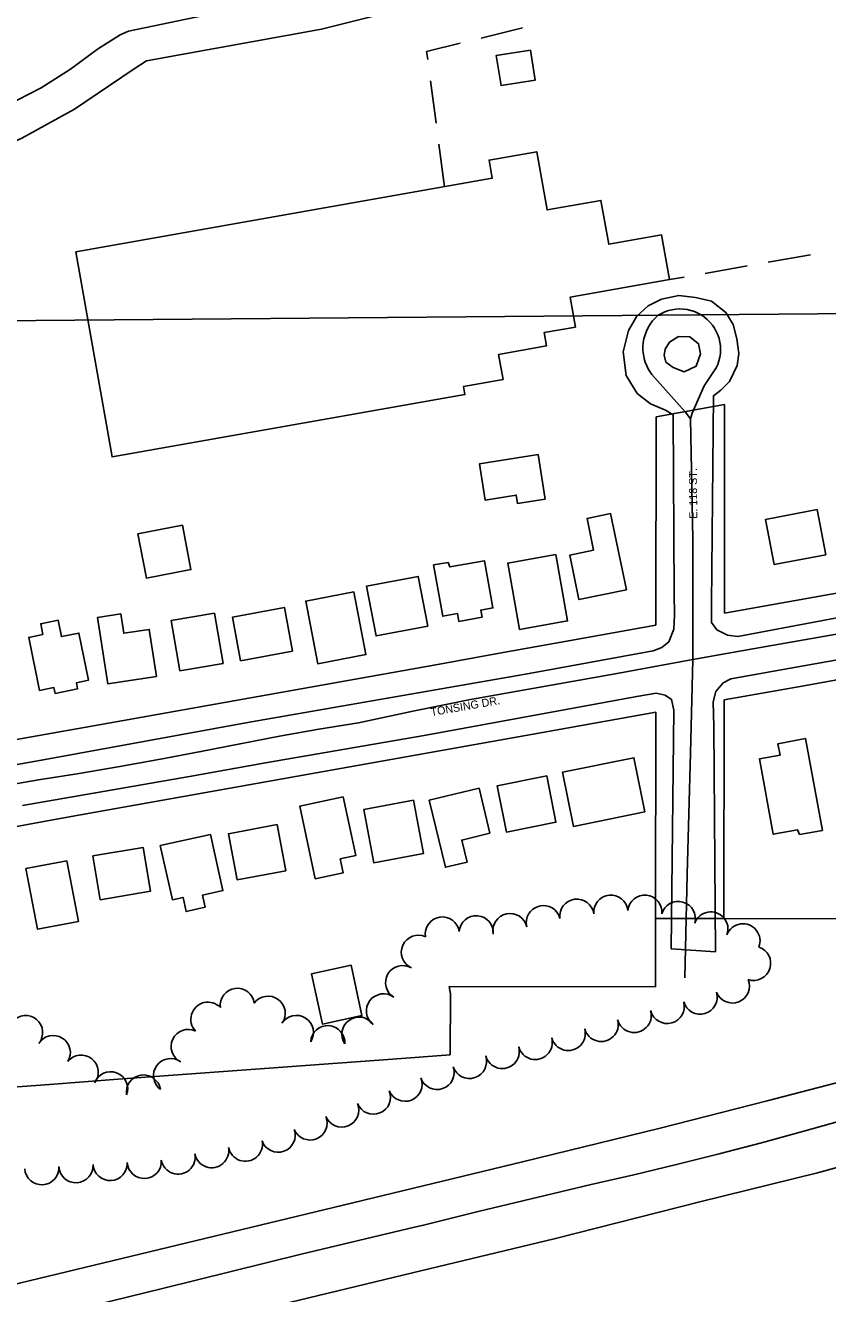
# Model space of a CAD drawing. Extents: x -2233 to 187241, y 4582 to 150524.
# Drawn here: x 111299 to 111768, y 58486 to 59228 of the extents above; entities that cross this region are included whole.
import ezdxf

# ---------------------------------------------------------------- set-up
doc = ezdxf.new("R2010")
doc.units = 0
for name, color, linetype in [('BLDG', 7, 'Continuous'), ('GE_X_CL_2000', 7, 'Continuous'), ('GRID', 7, 'Continuous'), ('INTERSTATE', 7, 'Continuous'), ('RECREATION', 7, 'Continuous'), ('ROAD', 7, 'Continuous'), ('ROAD-NAME', 7, 'Continuous'), ('RW_X_Fee_RW', 7, 'Continuous'), ('TREES', 7, 'Continuous')]:
    doc.layers.add(name, color=color, linetype=linetype)

msp = doc.modelspace()

# ---------------------------------------------------------------- linework, layer by layer
at = {"layer": 'BLDG'}
for points in [[(111594.4, 59213.23), (111597.18, 59195.66), (111577.22, 59192.49), (111574.44, 59210.07)], [(111328.54, 59095.12), (111572.03, 59138.26), (111570.16, 59148.83), (111598.06, 59153.76), (111604.1, 59119.7), (111635.64, 59125.28), (111640.18, 59099.63), (111671.1, 59105.11), (111675.75, 59078.92), (111617.6, 59068.62), (111620.7, 59051.2), (111602.34, 59047.95), (111603.72, 59040.15), (111575.77, 59035.21), (111578.39, 59020.45), (111555.24, 59016.35), (111556.06, 59011.73), (111349.79, 58975.19)], [(111603.05, 58950.57), (111586.83, 58947.98), (111586.05, 58952.89), (111567.89, 58949.99), (111564.51, 58971.14), (111598.89, 58976.64)], [(111631.35, 58920.64), (111627.47, 58939.27), (111641.28, 58942.13), (111650.54, 58897.52), (111622.74, 58891.76), (111617.35, 58917.73)], [(111767.1, 58918.01), (111736.94, 58912.22), (111731.86, 58938.66), (111762.01, 58944.47)], [(111390.93, 58935.27), (111395.89, 58909.35), (111369.82, 58904.35), (111364.85, 58930.27)], [(111546.22, 58913.57), (111547.28, 58910.9), (111567.48, 58914.54), (111572.45, 58886.93), (111565.35, 58885.65), (111566.1, 58881.47), (111552.51, 58879.03), (111551.69, 58883.56), (111543.12, 58882.01), (111537.71, 58912.04)], [(111609.24, 58918.09), (111616.1, 58879.27), (111587.98, 58874.31), (111581.13, 58913.13)], [(111534.33, 58876.29), (111504.09, 58870.54), (111498.56, 58899.59), (111528.8, 58905.34)], [(111491.1, 58896.31), (111498.14, 58859.63), (111470.06, 58854.25), (111463.02, 58890.93)], [(111354.85, 58883.45), (111356.58, 58872.08), (111371.47, 58874.35), (111375.66, 58846.85), (111347.18, 58842.51), (111341.26, 58881.38)], [(111409.6, 58883.93), (111414.63, 58854.45), (111389.4, 58850.14), (111384.36, 58879.62)], [(111455.32, 58861.65), (111424.94, 58856), (111420.19, 58881.53), (111450.57, 58887.19)], [(111309.31, 58871.34), (111308.06, 58877.66), (111318.23, 58879.69), (111320.13, 58870.12), (111330.39, 58872.17), (111335.89, 58844.58), (111328.87, 58843.18), (111329.6, 58839.52), (111316.4, 58836.88), (111315.71, 58840.33), (111307.22, 58838.63), (111301.03, 58869.69)], [(111751.63, 58754.28), (111750.57, 58757.12), (111736.34, 58754.51), (111728.24, 58798.58), (111740.32, 58800.8), (111739.11, 58807.45), (111755.3, 58810.43), (111765.16, 58756.77)], [(111661.29, 58767.53), (111619.52, 58759.05), (111613.08, 58790.8), (111654.85, 58799.28)], [(111603.97, 58788.65), (111609.32, 58761.53), (111580.37, 58755.81), (111575.01, 58782.93)], [(111570.64, 58755.05), (111554.24, 58751.13), (111557.33, 58738.22), (111544.64, 58735.18), (111535.25, 58774.45), (111564.33, 58781.41)], [(111484.89, 58776.37), (111492.25, 58742.02), (111483.2, 58740.08), (111484.92, 58732.02), (111468.58, 58728.52), (111459.48, 58770.93)], [(111526.01, 58774.38), (111531.77, 58743.18), (111502.8, 58737.84), (111497.03, 58769.03)], [(111451.27, 58733.21), (111422.83, 58727.87), (111417.78, 58754.81), (111446.23, 58760.13)], [(111407.26, 58754.44), (111414.58, 58721.56), (111402.6, 58718.88), (111404.18, 58711.79), (111393.08, 58709.31), (111391.24, 58717.59), (111385.03, 58716.21), (111377.97, 58747.92)], [(111338.41, 58741.82), (111367.86, 58746.86), (111372.25, 58721.24), (111342.8, 58716.2)], [(111323.22, 58739), (111330.03, 58703.51), (111306.2, 58698.94), (111299.39, 58734.42)], [(111489.51, 58677.85), (111495.85, 58648.46), (111472.7, 58643.47), (111466.36, 58672.86)]]:
    msp.add_lwpolyline(points, close=True, dxfattribs=at)
at = {"layer": 'GE_X_CL_2000'}
for points in [[(111681.65, 59061.77), (111679.44, 59061.65), (111677.26, 59061.32), (111675.12, 59060.8), (111673.03, 59060.07), (111671.02, 59059.16), (111669.1, 59058.06), (111667.39, 59056.48), (111665.84, 59054.75), (111664.44, 59052.88), (111663.23, 59050.89), (111662.21, 59048.8), (111661.39, 59046.62), (111660.77, 59044.38), (111660.36, 59042.09), (111660.17, 59039.77), (111660.19, 59037.44), (111660.43, 59035.12), (111660.88, 59032.84), (111661.55, 59030.61), (111662.41, 59028.45), (111663.48, 59026.38), (111665.41, 59023.53), (111684.89, 59001.57), (111687.93, 58997.55)], [(111681.65, 59061.77), (111683.85, 59061.69), (111686.04, 59061.4), (111688.2, 59060.91), (111690.29, 59060.22), (111692.32, 59059.33), (111694.25, 59058.27), (111696.08, 59057.02), (111697.78, 59055.62), (111699.34, 59054.06), (111700.76, 59052.36), (111702, 59050.54), (111703.08, 59048.61), (111703.96, 59046.59), (111704.66, 59044.49), (111705.16, 59042.34), (111705.46, 59040.16), (111705.55, 59037.95), (111705.43, 59035.75), (111705.11, 59033.56), (111704.59, 59031.42), (111703.87, 59029.33), (111702.96, 59027.32), (111696.05, 59016.73), (111688.9, 59000.77), (111687.93, 58997.55)], [(111687.93, 58997.55), (111689.4, 58927.18), (111689.35, 58856.66)], [(111689.35, 58856.66), (111717.85, 58861.84), (111813.36, 58878.53), (111930.32, 58899.31), (112008.92, 58912.76), (112091.39, 58932.64), (112118.84, 58941.41), (112135.86, 58947.46), (112152.8, 58953.73), (112169.65, 58960.22), (112186.42, 58966.94), (112203.1, 58973.87), (112219.68, 58981.01), (112236.17, 58988.37), (112262.59, 59000.74)], [(111212.81, 58769.94), (111306.71, 58786.36), (111330.53, 58790.11), (111354.3, 58794.12), (111378.02, 58798.38), (111401.68, 58802.9), (111424.63, 58807.5), (111447.64, 58811.84), (111470.7, 58815.9), (111493.81, 58819.7), (111510.21, 58823.22), (111526.62, 58826.65), (111543.03, 58830.01), (111559.43, 58833.28), (111644, 58848.43), (111689.35, 58856.66)], [(111689.35, 58856.66), (111687.94, 58801.88), (111686.03, 58730.98), (111684.7, 58670.48)], [(111783.56, 58589.01), (111754.17, 58580.75), (111729.44, 58574.07), (111704.66, 58567.61), (111679.82, 58561.37), (111654.93, 58555.35), (111629.98, 58549.55), (111563.77, 58533.81), (111531.87, 58525.87), (111527.47, 58524.82), (111526.62, 58524.62), (111460.32, 58508.82), (111379.17, 58488.76), (111299.68, 58469.4), (111223.03, 58451.32), (111145.32, 58433.02), (110937.53, 58382.9), (110892.15, 58370.89), (110872.64, 58366.18), (110839.01, 58358.06), (110806.95, 58350.32)]]:
    msp.add_lwpolyline(points, dxfattribs=at)
at = {"layer": 'GRID'}
msp.add_line((114999.62, 59087.27), (109999.81, 59043.63), dxfattribs=at)
at = {"layer": 'INTERSTATE'}
for points in [[(112265.79, 58791.79), (112225.73, 58772.49), (112181.68, 58752.63), (112141.33, 58735.12), (112106.37, 58721.06), (112054.07, 58700.15), (112025.62, 58689.34), (111988.4, 58676.4), (111953.14, 58663.74), (111906.58, 58648.94), (111865.36, 58636.07), (111819.94, 58622.44), (111772.64, 58608.85), (111732.73, 58598.49), (111670.31, 58582.67), (111589.75, 58562.85), (111484.89, 58537.55), (111290.77, 58490.73), (111097.93, 58444.34), (110865.51, 58388.4), (110859.74, 58387.01)], [(110883.74, 58343.64), (110956.81, 58361.34), (111097.42, 58395.18), (111183.88, 58415.71), (111279.76, 58438.64), (111368.52, 58460.09), (111442.96, 58478.11), (111525.36, 58497.96), (111609.09, 58517.99), (111693.53, 58539.44), (111762.32, 58556.42), (111814.08, 58570.7), (111866.73, 58585.41), (111908.9, 58598.78), (111950.05, 58611.84), (111998.36, 58628.27), (112032.21, 58640.11), (112070.98, 58654.49), (112117.49, 58672.91), (112159.91, 58690.39), (112186.02, 58701.61), (112226.05, 58719.57), (112258.18, 58734.18)]]:
    msp.add_lwpolyline(points, dxfattribs=at)
at = {"layer": 'RECREATION'}
for p, q in [((111565.5, 59220.19), (111589.77, 59226.17)), ((111539.18, 59170.48), (111535.93, 59195.27)), ((111544.07, 59133.3), (111540.81, 59158.08)), ((111758.1, 59093.47), (111733.48, 59089.11)), ((111721.18, 59086.95), (111696.55, 59082.59)), ((111684.24, 59080.42), (111675.75, 59078.92))]:
    msp.add_line(p, q, dxfattribs=at)
msp.add_lwpolyline([(111534.31, 59207.66), (111533.69, 59212.36), (111553.35, 59217.21)], dxfattribs=at)
at = {"layer": 'ROAD'}
for points in [[(111447.45, 59242.77), (111359.43, 59224.34), (111354.45, 59222.08), (111341.2, 59213.74), (111325.35, 59201.98), (111308.31, 59191.17), (111287.73, 59180.55), (111262.65, 59169.95), (111132.69, 59121.29), (110977.28, 59066.79), (110922.59, 59046.87), (110909.94, 59040.92), (110880.6, 59026.02), (110857.47, 59014.43), (110852.23, 59012.43), (110845.99, 59013.99), (110840.63, 59019.09), (110828.11, 59043.88)], [(110799.12, 58958.05), (110874.83, 58995.77), (110928.78, 59022.94), (110980.79, 59041.39), (111083.04, 59077.71), (111153.19, 59104.29), (111153.48, 59106.31), (111155.82, 59109.75), (111158.52, 59112.18), (111163.5, 59114.32), (111197.28, 59126.11), (111276.62, 59152.79), (111296.92, 59161.77), (111327.74, 59178.62), (111362.62, 59202.24), (111369.86, 59206.93), (111472.25, 59225.44), (111520.48, 59237.62)], [(111799.51, 58885.95), (111715.6, 58870.12), (111709.53, 58870.98), (111703.31, 58874.12), (111700.34, 58878.36), (111700.27, 58889.39), (111701.35, 59010.97), (111705.78, 59014.32), (111710.75, 59019.43), (111715.27, 59028.73), (111716.27, 59035.69), (111715.16, 59044.32), (111712.96, 59052.72), (111708.63, 59059.65), (111700.25, 59066.31), (111690.91, 59068.43), (111681.11, 59069.74), (111671.12, 59067.43), (111663.27, 59063.69), (111656.57, 59057.47), (111651.8, 59049.25), (111648.62, 59036.75), (111650.41, 59022.91), (111656.71, 59012.41), (111664.52, 59006.2), (111673.46, 59002.63), (111677.79, 58999.76), (111678.45, 58895.26), (111678.61, 58882.59), (111678.22, 58874.41), (111675.31, 58867.12), (111671.13, 58863.7), (111666.1, 58861.88), (111591.54, 58848.24), (111430.12, 58820.02), (111308.58, 58797.83), (111262.05, 58789.68)], [(111297.37, 58771.29), (111340.13, 58778.68), (111395.05, 58788.34), (111439.41, 58796.35), (111532.2, 58812.35), (111656.59, 58835.11), (111667.91, 58837.01), (111673.15, 58835.85), (111676.9, 58833.37), (111678.25, 58827.14), (111676.74, 58687.5), (111702.64, 58685.74), (111701.55, 58817.62), (111701.21, 58831.89), (111702.84, 58838.01), (111707.1, 58843.13), (111711.58, 58845.34), (111751.87, 58852.58), (111876, 58874.6)]]:
    msp.add_lwpolyline(points, dxfattribs=at)
msp.add_lwpolyline([(111673.17, 59038.31), (111675.64, 59042.45), (111680.9, 59045.72), (111687.61, 59045.42), (111692.74, 59041.47), (111693.84, 59035.56), (111691.38, 59028.3), (111684.29, 59025), (111677.8, 59027.46), (111673.61, 59030.7), (111672.66, 59034.7)], close=True, dxfattribs=at)
at = {"layer": 'RW_X_Fee_RW'}
for p, q in [((111667.95, 58998.68), (111707.96, 59005.81)), ((111707.79, 58883.88), (111707.96, 59005.81)), ((111667.78, 58876.73), (111667.95, 58998.68)), ((111707.72, 58833.08), (111707.54, 58705.23)), ((111547.59, 58661.22), (111546.84, 58665.39)), ((111546.84, 58665.39), (111667.49, 58665.22)), ((111547.54, 58625.46), (111547.59, 58661.22))]:
    msp.add_line(p, q, dxfattribs=at)
for points in [[(111707.79, 58883.88), (111776.7, 58896.2), (111821, 58904.12), (111865.3, 58912.04), (111909.6, 58919.96), (111953.9, 58927.88), (111968.43, 58930.48)], [(111223.98, 58797.4), (111263.36, 58804.43), (111302.73, 58811.47), (111342.11, 58818.51), (111381.49, 58825.55), (111420.86, 58832.59), (111460.24, 58839.63), (111499.62, 58846.67), (111538.99, 58853.71), (111578.37, 58860.75), (111617.75, 58867.79), (111667.78, 58876.73)], [(111707.72, 58833.08), (111752.02, 58841), (111796.32, 58848.92), (111840.62, 58856.84), (111884.92, 58864.76), (111947.79, 58876)], [(111247.09, 58750.73), (111286.46, 58757.77), (111325.84, 58764.81), (111365.22, 58771.85), (111404.59, 58778.89), (111443.97, 58785.93), (111483.35, 58792.97), (111522.77, 58800.01), (111562.15, 58807.05), (111601.53, 58814.09), (111667.71, 58825.93)], [(111667.71, 58825.93), (111667.54, 58705.28), (111667.49, 58665.22)], [(111667.54, 58705.28), (111707.54, 58705.23), (111776.32, 58705.13), (111822.04, 58705.07)], [(111273.09, 58605.26), (111313.21, 58608.22), (111353.32, 58611.17), (111393.43, 58614.12), (111433.54, 58617.07), (111473.66, 58620.02), (111513.77, 58622.97), (111547.54, 58625.46)]]:
    msp.add_lwpolyline(points, dxfattribs=at)
at = {"layer": 'TREES'}
for centre, radius, start, end in [((111641.39, 58708.93), 10, 5.82863, 185.82863), ((111661.28, 58708.94), 10, 354.24956, 174.24956), ((111601.93, 58702.78), 10, 14.45902, 194.45902), ((111621.53, 58706.59), 10, 7.57906, 187.57906), ((111680.85, 58705.2), 10, 344.07949, 164.07949), ((111542.87, 58696.12), 10, 8.96695, 188.96695), ((111562.72, 58696.89), 10, 355.48888, 175.48888), ((111582.47, 58698.19), 10, 12.05101, 192.05101), ((111699.89, 58699.11), 10, 340.4778, 160.4778), ((111718.64, 58692.14), 10, 338.71164, 158.71164), ((111528.88, 58685.45), 10, 65.71014, 245.71014), ((111724.86, 58679), 10, 251.97377, 71.97377), ((111519.66, 58667.73), 10, 59.28408, 239.28408), ((111712.48, 58665.78), 10, 201.80893, 21.80893), ((111423, 58654.44), 10, 7.33254, 187.33254), ((111440.99, 58649.81), 10, 323.84732, 143.84732), ((111508.48, 58651.19), 10, 52.61763, 232.61763), ((111693.6, 58659.24), 10, 196.36357, 16.36357), ((111405.82, 58646.28), 10, 43.44264, 223.44264), ((111674.36, 58653.79), 10, 195.27305, 15.27305), ((111299.19, 58638.49), 10, 320.19315, 140.19315), ((111457.5, 58638.55), 10, 327.52565, 147.52565), ((111494.15, 58637.6), 10, 34.35736, 214.35736), ((111635.75, 58643.25), 10, 195.27184, 15.27184), ((111655.04, 58648.52), 10, 195.27184, 15.27184), ((111664.7, 58651.15), 0.0111, 195.27168, 15.27168), ((111394.25, 58630.38), 10, 64.47718, 244.47718), ((111475.92, 58632.57), 10, 356.50907, 176.50907), ((111616.46, 58637.98), 10, 195.27184, 15.27184), ((111315.36, 58626.8), 10, 328.08758, 148.08758), ((111577.87, 58627.45), 10, 195.27184, 15.27184), ((111597.16, 58632.71), 10, 195.27184, 15.27184), ((111331.7, 58615.32), 10, 321.7046, 141.7046), ((111383.98, 58613.33), 10, 53.39817, 233.39817), ((111558.75, 58621.61), 10, 198.66829, 18.66829), ((111348.91, 58605.61), 10, 339.42669, 159.42669), ((111539.8, 58615.21), 10, 198.68046, 18.68046), ((111368.14, 58603.7), 10, 9.23808, 189.23808), ((111521.1, 58608.25), 9.96, 202.12976, 22.12976), ((111502.6, 58600.73), 10, 202.12976, 22.12976), ((111484.08, 58593.2), 10, 202.12976, 22.12976), ((111465.55, 58585.66), 10, 202.12976, 22.12976), ((111446.88, 58578.49), 10, 199.87431, 19.87431), ((111408.01, 58569.45), 10, 190.8498, 10.8498), ((111427.66, 58573.21), 10, 190.8498, 10.8498), ((111368.57, 58563.16), 10, 183.65215, 3.65215), ((111388.37, 58565.68), 10, 190.8498, 10.8498), ((111308.68, 58559.46), 10, 183.5124, 3.5124), ((111328.65, 58560.69), 10, 183.5124, 3.5124), ((111348.61, 58561.91), 10, 183.5124, 3.5124)]:
    msp.add_arc(centre, radius, start, end, dxfattribs=at)

# ---------------------------------------------------------------- texts
at = {"layer": 'ROAD-NAME'}
for s, rotation, p in [('E. 118 ST.', 90.5, (111691.97, 58939.09)), ('TONSING DR.', 9.97458, (111536.47, 58823.56))]:
    msp.add_text(s, height=4.68, rotation=rotation, dxfattribs=at).set_placement(p)

doc.saveas('drawing.dxf')
